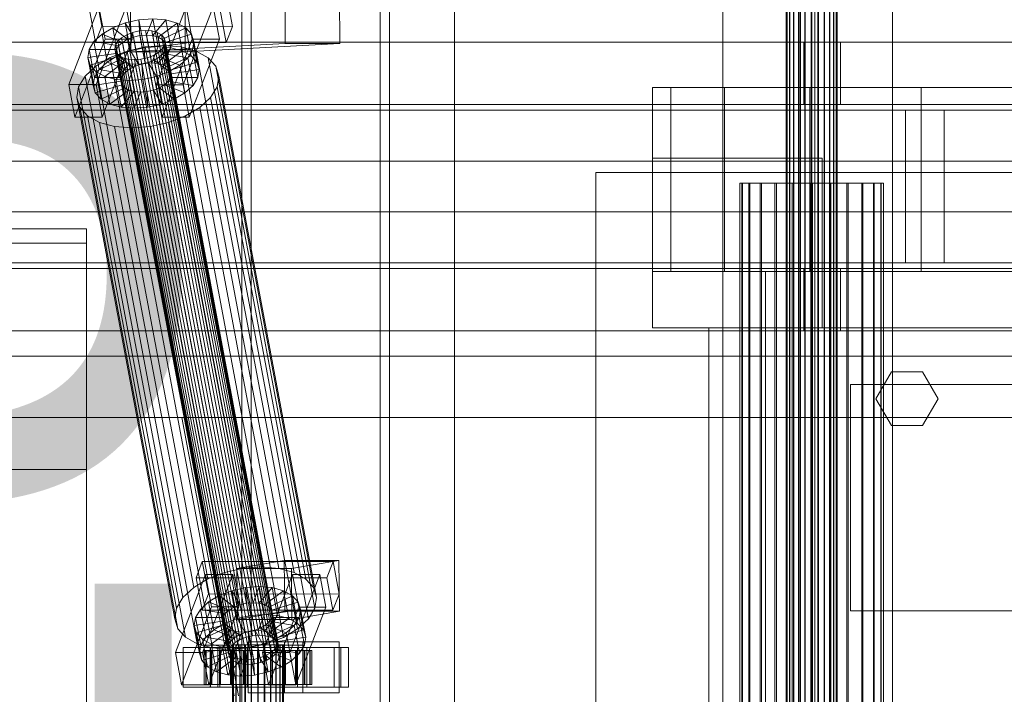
# Model space of a CAD drawing. Header units: millimetres. Extents: x -2233 to 61924, y -68080 to 6847.
# Tile 449 of 656: x 8955 to 9303, y -17870 to -17631. Entities that reach past the tile are written whole.
import ezdxf

# ---------------------------------------------------------------- set-up
doc = ezdxf.new("R2010")
doc.units = ezdxf.units.MM
for name, color, linetype, lineweight in [('COTAS_O', 1, 'Continuous', 0), ('superior_C01', 7, 'Continuous', 0), ('superior_mezcladora', 7, 'Continuous', 0)]:
    doc.layers.add(name, color=color, linetype=linetype, lineweight=lineweight)
doc.dimstyles.new('R19_100', dxfattribs={"dimtxt": 250, "dimasz": 150, "dimexe": 150, "dimexo": 80, "dimgap": 100, "dimtad": 1, "dimtih": 1, "dimtoh": 1, "dimdsep": 46, "dimcen": 0.09, "dimadec": 0, "dimazin": 0, "dimtfac": 1, "dimtdec": 4, "dimtofl": 0, "dimtmove": 0, "dimatfit": 3, "dimfxl": 1, "dimtolj": 1, "dimtzin": 0, "dimarcsym": 0})

# ---------------------------------------------------------------- blocks, each defined once
blk = doc.blocks.new('DIM_R27_41')
at = {"layer": 'COTAS_O'}
for p, q in [((9108.38, -17350), (9063.38, -17500)), ((9808.38, -17350), (9108.38, -17350)), ((9108.38, -18650), (9108.38, -17350)), ((9108.38, -17350), (9153.38, -17500)), ((9108.38, -18650), (9063.38, -18500)), ((9108.38, -18650), (9153.38, -18500)), ((9808.38, -18650), (9108.38, -18650))]:
    blk.add_line(p, q, dxfattribs=at)
blk.add_text('1300 O', height=250, rotation=90, dxfattribs=at).set_placement((9008.38, -18000))

msp = doc.modelspace()

# ---------------------------------------------------------------- linework, layer by layer
at = {"layer": 'superior_C01'}
for p, q in [((9203.297, -17020), (9203.297, -18980)), ((9230.797, -17020), (9230.797, -18980)), ((9235.797, -18980), (9235.797, -17020)), ((9263.297, -18980), (9263.297, -17020)), ((9225.663, -18440), (9225.663, -17560)), ((9225.944, -18440), (9225.944, -17560)), ((9225.996, -18440), (9225.996, -17560)), ((9226.819, -18440), (9226.819, -17560)), ((9226.919, -18440), (9226.919, -17560)), ((9228.228, -18440), (9228.228, -17560)), ((9228.37, -18440), (9228.37, -17560)), ((9230.076, -18440), (9230.076, -17560)), ((9230.25, -18440), (9230.25, -17560)), ((9232.236, -18440), (9232.236, -17560)), ((9232.431, -18440), (9232.431, -17560)), ((9234.562, -18440), (9234.562, -17560)), ((9234.763, -18440), (9234.763, -17560)), ((9236.895, -18440), (9236.895, -17560)), ((9237.089, -18440), (9237.089, -17560)), ((9239.075, -18440), (9239.075, -17560)), ((9239.25, -18440), (9239.25, -17560)), ((9240.955, -18440), (9240.955, -17560)), ((9241.098, -18440), (9241.098, -17560)), ((9242.406, -18440), (9242.406, -17560)), ((9242.507, -18440), (9242.507, -17560)), ((9243.329, -17560), (9243.329, -18440)), ((9243.382, -18440), (9243.382, -17560)), ((9243.662, -18440), (9243.662, -17560)), ((9033.245, -17575), (9033.245, -18425)), ((9036.481, -18425), (9036.481, -17575)), ((9082.164, -18425), (9082.164, -17575)), ((9085.399, -17575), (9085.399, -18425)), ((8983.747, -17633.325), (8981.596, -17621.857)), ((9027.818, -17621.914), (9029.97, -17633.382)), ((9048.604, -17639.486), (9048.535, -17621.488)), ((9067.794, -17621.488), (9067.863, -17639.486)), ((8982.712, -17626.449), (8972.08, -17653.98)), ((8981.709, -17653.992), (8992.342, -17626.461)), ((8984.864, -17637.917), (8982.712, -17626.449)), ((8992.342, -17626.461), (8994.494, -17637.929)), ((8993.904, -17624.356), (8993.972, -17642.354)), ((9013.527, -17626.487), (9002.894, -17654.019)), ((9012.524, -17654.031), (9023.157, -17626.499)), ((9013.231, -17642.354), (9013.163, -17624.356)), ((9015.679, -17637.955), (9013.527, -17626.487)), ((9023.157, -17626.499), (9025.309, -17637.967)), ((8979.38, -17627.592), (8981.532, -17639.061)), ((9027.755, -17639.118), (9025.603, -17627.65)), ((8981.532, -17639.061), (8983.747, -17633.325)), ((9029.97, -17633.382), (8983.747, -17633.325)), ((8983.81, -17636.164), (8987.589, -17633.91)), ((8987.589, -17633.91), (8992.047, -17632.183)), ((8987.589, -17633.91), (8992.832, -17637.975)), ((8989.433, -17643.74), (8987.589, -17633.91)), ((8992.047, -17632.183), (8996.88, -17631.1)), ((8992.047, -17632.183), (8994.944, -17637.157)), ((8993.892, -17642.013), (8992.047, -17632.183)), ((8996.88, -17631.1), (9001.759, -17630.735)), ((8996.88, -17631.1), (8997.233, -17636.643)), ((8998.725, -17640.93), (8996.88, -17631.1)), ((9001.759, -17630.735), (8999.544, -17636.47)), ((9006.351, -17631.112), (9001.719, -17636.649)), ((9003.604, -17640.564), (9001.759, -17630.735)), ((9001.759, -17630.735), (9006.351, -17631.112)), ((9010.344, -17632.206), (9003.61, -17637.167)), ((9013.464, -17633.943), (9005.088, -17637.99)), ((9008.196, -17640.942), (9006.351, -17631.112)), ((9006.351, -17631.112), (9010.344, -17632.206)), ((9012.188, -17642.036), (9010.344, -17632.206)), ((9010.344, -17632.206), (9013.464, -17633.943)), ((9015.308, -17643.772), (9013.464, -17633.943)), ((9013.464, -17633.943), (9015.5, -17636.203)), ((9029.97, -17633.382), (9027.755, -17639.118)), ((8980.967, -17638.79), (8983.81, -17636.164)), ((8983.81, -17636.164), (8991.042, -17639.042)), ((8985.654, -17645.994), (8983.81, -17636.164)), ((8989.388, -17638.648), (8990.734, -17637.404)), ((8990.734, -17637.404), (8992.524, -17636.336)), ((9030.851, -17851.202), (8990.734, -17637.404)), ((8992.524, -17636.336), (8994.636, -17635.518)), ((9032.641, -17850.135), (8992.524, -17636.336)), ((8994.944, -17637.157), (8992.832, -17637.975)), ((8994.636, -17635.518), (8996.926, -17635.005)), ((9034.753, -17849.317), (8994.636, -17635.518)), ((8997.233, -17636.643), (8994.944, -17637.157)), ((8994.944, -17637.157), (8996.788, -17646.986)), ((8996.926, -17635.005), (8999.237, -17634.832)), ((9037.042, -17848.804), (8996.926, -17635.005)), ((8999.544, -17636.47), (8997.233, -17636.643)), ((8997.233, -17636.643), (8999.077, -17646.473)), ((8999.237, -17634.832), (9001.412, -17635.011)), ((9039.353, -17848.631), (8999.237, -17634.832)), ((8999.544, -17636.47), (9001.388, -17646.3)), ((9001.719, -17636.649), (8999.544, -17636.47)), ((9001.412, -17635.011), (9003.303, -17635.529)), ((9041.528, -17848.809), (9001.412, -17635.011)), ((9001.719, -17636.649), (9003.564, -17646.479)), ((9003.61, -17637.167), (9001.719, -17636.649)), ((9003.303, -17635.529), (9004.781, -17636.352)), ((9043.419, -17849.328), (9003.303, -17635.529)), ((9003.61, -17637.167), (9005.455, -17646.997)), ((9005.088, -17637.99), (9003.61, -17637.167)), ((9004.781, -17636.352), (9005.745, -17637.422)), ((9044.897, -17850.15), (9004.781, -17636.352)), ((9005.745, -17637.422), (9006.13, -17638.668)), ((9045.862, -17851.221), (9005.745, -17637.422)), ((9015.5, -17636.203), (9006.053, -17639.061)), ((9017.344, -17646.033), (9015.5, -17636.203)), ((9015.5, -17636.203), (9016.313, -17638.834)), ((8974.231, -17665.449), (8984.864, -17637.917)), ((8979.254, -17641.61), (8980.967, -17638.79)), ((8980.967, -17638.79), (8989.695, -17640.286)), ((8982.811, -17648.62), (8980.967, -17638.79)), ((8981.532, -17639.061), (9027.755, -17639.118)), ((8994.494, -17637.929), (8983.861, -17665.461)), ((8994.494, -17637.929), (8984.864, -17637.917)), ((8988.356, -17641.32), (8988.576, -17639.983)), ((8988.576, -17639.983), (8989.388, -17638.648)), ((9028.693, -17853.782), (8988.576, -17639.983)), ((8989.695, -17640.286), (8988.884, -17641.622)), ((9029.504, -17852.446), (8989.388, -17638.648)), ((8991.042, -17639.042), (8989.695, -17640.286)), ((8989.695, -17640.286), (8991.539, -17650.116)), ((8992.832, -17637.975), (8991.042, -17639.042)), ((8991.042, -17639.042), (8992.886, -17648.872)), ((8992.653, -17642.107), (8999.114, -17640.659)), ((8992.832, -17637.975), (8994.676, -17647.804)), ((8998.725, -17640.93), (8993.892, -17642.013)), ((9048.604, -17639.486), (8993.972, -17642.354)), ((9003.604, -17640.564), (8998.725, -17640.93)), ((8999.077, -17646.473), (8998.725, -17640.93)), ((8999.114, -17640.659), (9005.636, -17640.17)), ((9033.697, -17824.968), (8999.114, -17640.659)), ((9001.388, -17646.3), (9003.604, -17640.564)), ((9003.564, -17646.479), (9008.196, -17640.942)), ((9008.196, -17640.942), (9003.604, -17640.564)), ((9005.046, -17665.487), (9015.679, -17637.955)), ((9005.088, -17637.99), (9006.933, -17647.82)), ((9006.053, -17639.061), (9005.088, -17637.99)), ((9005.91, -17640.005), (9005.098, -17641.341)), ((9005.636, -17640.17), (9011.775, -17640.674)), ((9040.219, -17824.479), (9005.636, -17640.17)), ((9006.13, -17638.668), (9005.91, -17640.005)), ((9005.91, -17640.005), (9046.026, -17853.804)), ((9006.053, -17639.061), (9007.897, -17648.891)), ((9006.438, -17640.307), (9006.053, -17639.061)), ((9046.247, -17852.467), (9006.13, -17638.668)), ((9006.217, -17641.643), (9006.438, -17640.307)), ((9016.313, -17638.834), (9006.438, -17640.307)), ((9006.438, -17640.307), (9008.282, -17650.137)), ((9012.188, -17642.036), (9008.196, -17640.942)), ((9011.775, -17640.674), (9017.112, -17642.137)), ((9046.358, -17824.984), (9011.775, -17640.674)), ((9067.863, -17639.486), (9013.231, -17642.354)), ((9025.309, -17637.967), (9014.676, -17665.499)), ((9025.309, -17637.967), (9015.679, -17637.955)), ((9016.313, -17638.834), (9015.847, -17641.655)), ((9018.157, -17648.664), (9016.313, -17638.834)), ((9067.863, -17639.486), (9048.604, -17639.486)), ((8978.788, -17644.431), (8979.254, -17641.61)), ((8978.788, -17644.431), (8988.663, -17642.958)), ((8979.601, -17647.062), (8978.788, -17644.431)), ((8980.633, -17654.261), (8978.788, -17644.431)), ((8979.254, -17641.61), (8988.884, -17641.622)), ((8981.098, -17651.44), (8979.254, -17641.61)), ((8979.601, -17647.062), (8989.048, -17644.204)), ((8981.64, -17647.428), (8986.693, -17644.416)), ((8989.433, -17643.74), (8985.654, -17645.994)), ((8986.693, -17644.416), (8992.653, -17642.107)), ((9021.276, -17828.725), (8986.693, -17644.416)), ((8988.741, -17642.566), (8988.356, -17641.32)), ((9028.472, -17855.119), (8988.356, -17641.32)), ((8988.884, -17641.622), (8988.663, -17642.958)), ((8988.663, -17642.958), (8989.048, -17644.204)), ((8988.663, -17642.958), (8990.507, -17652.788)), ((8989.705, -17643.637), (8988.741, -17642.566)), ((9028.857, -17856.365), (8988.741, -17642.566)), ((8988.884, -17641.622), (8990.728, -17651.452)), ((8989.048, -17644.204), (8990.012, -17645.275)), ((8989.048, -17644.204), (8990.892, -17654.034)), ((8993.892, -17642.013), (8989.433, -17643.74)), ((8994.676, -17647.804), (8989.433, -17643.74)), ((8991.183, -17644.459), (8989.705, -17643.637)), ((9029.821, -17857.435), (8989.705, -17643.637)), ((8993.074, -17644.978), (8991.183, -17644.459)), ((9031.299, -17858.258), (8991.183, -17644.459)), ((9027.236, -17826.416), (8992.653, -17642.107)), ((8996.788, -17646.986), (8993.892, -17642.013)), ((8993.972, -17642.354), (9013.231, -17642.354)), ((8999.85, -17644.47), (8997.56, -17644.983)), ((9001.962, -17643.652), (8999.85, -17644.47)), ((9039.966, -17858.269), (8999.85, -17644.47)), ((9003.752, -17642.585), (9001.962, -17643.652)), ((9042.078, -17857.451), (9001.962, -17643.652)), ((9002.269, -17645.29), (9004.059, -17644.223)), ((9005.098, -17641.341), (9003.752, -17642.585)), ((9043.868, -17856.383), (9003.752, -17642.585)), ((9004.059, -17644.223), (9005.406, -17642.979)), ((9011.291, -17647.101), (9004.059, -17644.223)), ((9004.059, -17644.223), (9005.904, -17654.053)), ((9045.215, -17855.139), (9005.098, -17641.341)), ((9005.406, -17642.979), (9006.217, -17641.643)), ((9014.134, -17644.475), (9005.406, -17642.979)), ((9005.406, -17642.979), (9007.25, -17652.809)), ((9005.455, -17646.997), (9012.188, -17642.036)), ((9006.217, -17641.643), (9015.847, -17641.655)), ((9008.062, -17651.473), (9006.217, -17641.643)), ((9006.933, -17647.82), (9015.308, -17643.772)), ((9014.134, -17644.475), (9011.291, -17647.101)), ((9015.308, -17643.772), (9012.188, -17642.036)), ((9015.847, -17641.655), (9014.134, -17644.475)), ((9015.978, -17654.305), (9014.134, -17644.475)), ((9017.344, -17646.033), (9015.308, -17643.772)), ((9015.847, -17641.655), (9017.691, -17651.485)), ((9017.112, -17642.137), (9021.284, -17644.459)), ((9051.695, -17826.446), (9017.112, -17642.137)), ((9021.284, -17644.459), (9024.005, -17647.481)), ((9055.867, -17828.768), (9021.284, -17644.459)), ((8977.84, -17650.939), (8981.64, -17647.428)), ((8981.637, -17649.322), (8979.601, -17647.062)), ((8981.445, -17656.892), (8979.601, -17647.062)), ((8981.637, -17649.322), (8990.012, -17645.275)), ((9016.224, -17831.737), (8981.64, -17647.428)), ((8985.654, -17645.994), (8982.811, -17648.62)), ((8984.757, -17651.059), (8991.491, -17646.098)), ((8992.886, -17648.872), (8985.654, -17645.994)), ((8988.75, -17652.153), (8993.382, -17646.616)), ((8990.012, -17645.275), (8991.491, -17646.098)), ((8990.012, -17645.275), (8991.857, -17655.105)), ((8991.491, -17646.098), (8993.382, -17646.616)), ((8991.491, -17646.098), (8993.335, -17655.927)), ((8992.886, -17648.872), (8994.676, -17647.804)), ((8995.249, -17645.156), (8993.074, -17644.978)), ((9033.191, -17858.776), (8993.074, -17644.978)), ((8993.342, -17652.53), (8995.557, -17646.795)), ((8993.382, -17646.616), (8995.557, -17646.795)), ((8993.382, -17646.616), (8995.226, -17656.446)), ((8994.676, -17647.804), (8996.788, -17646.986)), ((8997.56, -17644.983), (8995.249, -17645.156)), ((9035.366, -17858.955), (8995.249, -17645.156)), ((8995.557, -17646.795), (8997.868, -17646.622)), ((8995.557, -17646.795), (8997.401, -17656.624)), ((8996.788, -17646.986), (8999.077, -17646.473)), ((9037.677, -17858.782), (8997.56, -17644.983)), ((8997.868, -17646.622), (9000.157, -17646.108)), ((8998.22, -17652.165), (8997.868, -17646.622)), ((8997.868, -17646.622), (8999.712, -17656.451)), ((8999.077, -17646.473), (9001.388, -17646.3)), ((9000.157, -17646.108), (9002.269, -17645.29)), ((9003.054, -17651.082), (9000.157, -17646.108)), ((9000.157, -17646.108), (9002.002, -17655.938)), ((9001.388, -17646.3), (9003.564, -17646.479)), ((9007.512, -17649.355), (9002.269, -17645.29)), ((9002.269, -17645.29), (9004.113, -17655.12)), ((9003.564, -17646.479), (9005.455, -17646.997)), ((9005.455, -17646.997), (9006.933, -17647.82)), ((9006.933, -17647.82), (9007.897, -17648.891)), ((9011.291, -17647.101), (9007.512, -17649.355)), ((9007.897, -17648.891), (9017.344, -17646.033)), ((9013.136, -17656.931), (9011.291, -17647.101)), ((9018.157, -17648.664), (9017.344, -17646.033)), ((9024.005, -17647.481), (9025.092, -17650.998)), ((9058.588, -17831.79), (9024.005, -17647.481)), ((8975.55, -17654.709), (8977.84, -17650.939)), ((9012.423, -17835.248), (8977.84, -17650.939)), ((8981.098, -17651.44), (8980.633, -17654.261)), ((8982.811, -17648.62), (8981.098, -17651.44)), ((8990.728, -17651.452), (8981.098, -17651.44)), ((8984.757, -17651.059), (8981.637, -17649.322)), ((8983.481, -17659.152), (8981.637, -17649.322)), ((8991.539, -17650.116), (8982.811, -17648.62)), ((8988.75, -17652.153), (8984.757, -17651.059)), ((8986.602, -17660.889), (8984.757, -17651.059)), ((8990.507, -17652.788), (8990.728, -17651.452)), ((8990.728, -17651.452), (8991.539, -17650.116)), ((8991.539, -17650.116), (8992.886, -17648.872)), ((9003.054, -17651.082), (8998.22, -17652.165)), ((9007.512, -17649.355), (9003.054, -17651.082)), ((9004.898, -17660.912), (9003.054, -17651.082)), ((9008.062, -17651.473), (9007.25, -17652.809)), ((9009.356, -17659.184), (9007.512, -17649.355)), ((9007.897, -17648.891), (9008.282, -17650.137)), ((9008.282, -17650.137), (9008.062, -17651.473)), ((9017.691, -17651.485), (9008.062, -17651.473)), ((9008.282, -17650.137), (9018.157, -17648.664)), ((9017.691, -17651.485), (9018.157, -17648.664)), ((9025.092, -17650.998), (9024.469, -17654.769)), ((9059.675, -17835.307), (9025.092, -17650.998)), ((8981.709, -17653.992), (8972.08, -17653.98)), ((8972.08, -17653.98), (8974.231, -17665.449)), ((8974.927, -17658.48), (8975.55, -17654.709)), ((9010.133, -17839.018), (8975.55, -17654.709)), ((8990.507, -17652.788), (8980.633, -17654.261)), ((8980.633, -17654.261), (8981.445, -17656.892)), ((8990.892, -17654.034), (8981.445, -17656.892)), ((8983.861, -17665.461), (8981.709, -17653.992)), ((8993.342, -17652.53), (8988.75, -17652.153)), ((8990.594, -17661.983), (8988.75, -17652.153)), ((8990.892, -17654.034), (8990.507, -17652.788)), ((8991.857, -17655.105), (8990.892, -17654.034)), ((8998.22, -17652.165), (8993.342, -17652.53)), ((8995.186, -17662.36), (8993.342, -17652.53)), ((9000.065, -17661.995), (8998.22, -17652.165)), ((9012.524, -17654.031), (9002.894, -17654.019)), ((9002.894, -17654.019), (9005.046, -17665.487)), ((9005.904, -17654.053), (9004.113, -17655.12)), ((9007.25, -17652.809), (9005.904, -17654.053)), ((9005.904, -17654.053), (9013.136, -17656.931)), ((9007.25, -17652.809), (9015.978, -17654.305)), ((9014.676, -17665.499), (9012.524, -17654.031)), ((9013.136, -17656.931), (9015.978, -17654.305)), ((9015.978, -17654.305), (9017.691, -17651.485)), ((9024.469, -17654.769), (9022.179, -17658.539)), ((9024.469, -17654.769), (9059.052, -17839.078)), ((8981.445, -17656.892), (8983.481, -17659.152)), ((8991.857, -17655.105), (8983.481, -17659.152)), ((8993.335, -17655.927), (8986.602, -17660.889)), ((8995.226, -17656.446), (8990.594, -17661.983)), ((8993.335, -17655.927), (8991.857, -17655.105)), ((8995.226, -17656.446), (8993.335, -17655.927)), ((8997.401, -17656.624), (8995.186, -17662.36)), ((8997.401, -17656.624), (8995.226, -17656.446)), ((8999.712, -17656.451), (8997.401, -17656.624)), ((9002.002, -17655.938), (8999.712, -17656.451)), ((8999.712, -17656.451), (9000.065, -17661.995)), ((9004.113, -17655.12), (9002.002, -17655.938)), ((9002.002, -17655.938), (9004.898, -17660.912)), ((9004.113, -17655.12), (9009.356, -17659.184)), ((9009.356, -17659.184), (9013.136, -17656.931)), ((8976.014, -17661.997), (8974.927, -17658.48)), ((9009.511, -17842.789), (8974.927, -17658.48)), ((8983.481, -17659.152), (8986.602, -17660.889)), ((8986.602, -17660.889), (8990.594, -17661.983)), ((9000.065, -17661.995), (9004.898, -17660.912)), ((9004.898, -17660.912), (9009.356, -17659.184)), ((9022.179, -17658.539), (9018.379, -17662.05)), ((9056.762, -17842.848), (9022.179, -17658.539)), ((8978.736, -17665.019), (8976.014, -17661.997)), ((9010.597, -17846.306), (8976.014, -17661.997)), ((8982.907, -17667.341), (8978.736, -17665.019)), ((9013.319, -17849.328), (8978.736, -17665.019)), ((8990.594, -17661.983), (8995.186, -17662.36)), ((8995.186, -17662.36), (9000.065, -17661.995)), ((9013.326, -17665.062), (9007.367, -17667.371)), ((9018.379, -17662.05), (9013.326, -17665.062)), ((9047.91, -17849.371), (9013.326, -17665.062)), ((9052.962, -17846.359), (9018.379, -17662.05)), ((8974.231, -17665.449), (8983.861, -17665.461)), ((8988.244, -17668.803), (8982.907, -17667.341)), ((9017.49, -17851.65), (8982.907, -17667.341)), ((8994.383, -17669.308), (8988.244, -17668.803)), ((9022.827, -17853.113), (8988.244, -17668.803)), ((9000.905, -17668.819), (8994.383, -17669.308)), ((9007.367, -17667.371), (9000.905, -17668.819)), ((9035.488, -17853.128), (9000.905, -17668.819)), ((9005.046, -17665.487), (9014.676, -17665.499)), ((9041.95, -17851.68), (9007.367, -17667.371)), ((9028.966, -17853.617), (8994.383, -17669.308)), ((9210.056, -17688.85), (9209.264, -17688.85)), ((9209.264, -17688.85), (9210.203, -17688.85)), ((9209.264, -18311.15), (9209.264, -17688.85)), ((9212.525, -17688.85), (9210.056, -17688.85)), ((9210.056, -18311.15), (9210.056, -17688.85)), ((9210.203, -17688.85), (9212.809, -17688.85)), ((9210.203, -18311.15), (9210.203, -17688.85)), ((9216.502, -17688.85), (9212.525, -17688.85)), ((9212.525, -18311.15), (9212.525, -17688.85)), ((9212.809, -17688.85), (9216.904, -17688.85)), ((9212.809, -18311.15), (9212.809, -17688.85)), ((9221.717, -17688.85), (9216.502, -17688.85)), ((9216.502, -18311.15), (9216.502, -17688.85)), ((9216.904, -17688.85), (9222.21, -17688.85)), ((9216.904, -18311.15), (9216.904, -17688.85)), ((9227.814, -17688.85), (9221.717, -17688.85)), ((9221.717, -18311.15), (9221.717, -17688.85)), ((9222.21, -17688.85), (9228.364, -17688.85)), ((9222.21, -18311.15), (9222.21, -17688.85)), ((9234.378, -17688.85), (9227.814, -17688.85)), ((9227.814, -18311.15), (9227.814, -17688.85)), ((9228.364, -17688.85), (9234.947, -17688.85)), ((9228.364, -18311.15), (9228.364, -17688.85)), ((9240.962, -17688.85), (9234.378, -17688.85)), ((9234.378, -18311.15), (9234.378, -17688.85)), ((9234.947, -17688.85), (9241.511, -17688.85)), ((9234.947, -18311.15), (9234.947, -17688.85)), ((9247.116, -17688.85), (9240.962, -17688.85)), ((9240.962, -18311.15), (9240.962, -17688.85)), ((9241.511, -17688.85), (9247.608, -17688.85)), ((9241.511, -18311.15), (9241.511, -17688.85)), ((9252.421, -17688.85), (9247.116, -17688.85)), ((9247.116, -18311.15), (9247.116, -17688.85)), ((9247.608, -17688.85), (9252.823, -17688.85)), ((9247.608, -18311.15), (9247.608, -17688.85)), ((9256.516, -17688.85), (9252.421, -17688.85)), ((9252.421, -18311.15), (9252.421, -17688.85)), ((9252.823, -17688.85), (9256.801, -17688.85)), ((9252.823, -18311.15), (9252.823, -17688.85)), ((9259.122, -17688.85), (9256.516, -17688.85)), ((9256.516, -18311.15), (9256.516, -17688.85)), ((9256.801, -17688.85), (9259.269, -17688.85)), ((9256.801, -18311.15), (9256.801, -17688.85)), ((9260.061, -17688.85), (9259.122, -17688.85)), ((9259.122, -17688.85), (9259.122, -18311.15)), ((9259.269, -17688.85), (9260.061, -17688.85)), ((9259.269, -18311.15), (9259.269, -17688.85)), ((9260.061, -18311.15), (9260.061, -17688.85)), ((1103.221, -17750), (10242.208, -17750)), ((10243.564, -17750), (1104.577, -17750)), ((8578.496, -17771.702), (9012.039, -17771.702)), ((9013.647, -17771.702), (8580.104, -17771.702)), ((9012.039, -17771.702), (9030.483, -17870)), ((9012.039, -17771.702), (9013.647, -17771.702)), ((9012.039, -17771.702), (9445.582, -17771.702)), ((9032.091, -17870), (9013.647, -17771.702)), ((9447.19, -17771.702), (9013.647, -17771.702)), ((9019.253, -17822.549), (9017.037, -17828.285)), ((9021.404, -17834.017), (9019.253, -17822.549)), ((9019.253, -17822.549), (9065.475, -17822.606)), ((9033.697, -17824.968), (9027.236, -17826.416)), ((9048.227, -17822.189), (9031.483, -17825.057)), ((9050.742, -17825.057), (9031.483, -17825.057)), ((9031.483, -17825.057), (9031.707, -17843.038)), ((9040.219, -17824.479), (9033.697, -17824.968)), ((9046.358, -17824.984), (9040.219, -17824.479)), ((9051.695, -17826.446), (9046.358, -17824.984)), ((9048.45, -17840.17), (9048.227, -17822.189)), ((9048.227, -17822.189), (9067.486, -17822.189)), ((9050.742, -17825.057), (9067.486, -17822.189)), ((9050.966, -17843.038), (9050.742, -17825.057)), ((9063.26, -17828.342), (9065.475, -17822.606)), ((9065.475, -17822.606), (9067.627, -17834.074)), ((9067.486, -17822.189), (9067.71, -17840.17)), ((9020.369, -17827.141), (9009.737, -17854.673)), ((9021.276, -17828.725), (9016.224, -17831.737)), ((9063.26, -17828.342), (9017.037, -17828.285)), ((9017.037, -17828.285), (9019.189, -17839.753)), ((9019.366, -17854.685), (9029.999, -17827.153)), ((9022.521, -17838.609), (9020.369, -17827.141)), ((9020.369, -17827.141), (9029.999, -17827.153)), ((9027.236, -17826.416), (9021.276, -17828.725)), ((9029.999, -17827.153), (9032.151, -17838.621)), ((9051.184, -17827.179), (9040.552, -17854.711)), ((9050.181, -17854.723), (9060.814, -17827.191)), ((9053.336, -17838.647), (9051.184, -17827.179)), ((9051.184, -17827.179), (9060.814, -17827.191)), ((9055.867, -17828.768), (9051.695, -17826.446)), ((9058.588, -17831.79), (9055.867, -17828.768)), ((9060.814, -17827.191), (9062.966, -17838.659)), ((9065.412, -17839.81), (9063.26, -17828.342)), ((9016.224, -17831.737), (9012.423, -17835.248)), ((9029.704, -17832.875), (9034.537, -17831.792)), ((9034.537, -17831.792), (9039.416, -17831.427)), ((9034.537, -17831.792), (9034.89, -17837.336)), ((9036.382, -17841.622), (9034.537, -17831.792)), ((9039.416, -17831.427), (9037.201, -17837.163)), ((9044.008, -17831.804), (9039.376, -17837.341)), ((9041.261, -17841.257), (9039.416, -17831.427)), ((9039.416, -17831.427), (9044.008, -17831.804)), ((9045.853, -17841.634), (9044.008, -17831.804)), ((9044.008, -17831.804), (9048.001, -17832.898)), ((9059.675, -17835.307), (9058.588, -17831.79)), ((9012.423, -17835.248), (9010.133, -17839.018)), ((9019.189, -17839.753), (9021.404, -17834.017)), ((9067.627, -17834.074), (9021.404, -17834.017)), ((9021.467, -17836.856), (9025.246, -17834.603)), ((9025.246, -17834.603), (9029.704, -17832.875)), ((9025.246, -17834.603), (9030.489, -17838.667)), ((9027.091, -17844.433), (9025.246, -17834.603)), ((9029.704, -17832.875), (9032.601, -17837.849)), ((9031.549, -17842.705), (9029.704, -17832.875)), ((9048.001, -17832.898), (9041.267, -17837.86)), ((9051.121, -17834.635), (9042.746, -17838.682)), ((9049.845, -17842.728), (9048.001, -17832.898)), ((9048.001, -17832.898), (9051.121, -17834.635)), ((9052.966, -17844.465), (9051.121, -17834.635)), ((9051.121, -17834.635), (9053.157, -17836.895)), ((9059.052, -17839.078), (9059.675, -17835.307)), ((9067.627, -17834.074), (9065.412, -17839.81)), ((9010.133, -17839.018), (9009.511, -17842.789)), ((9011.888, -17866.141), (9022.521, -17838.609)), ((9018.624, -17839.482), (9021.467, -17836.856)), ((9021.467, -17836.856), (9028.699, -17839.734)), ((9023.311, -17846.686), (9021.467, -17836.856)), ((9032.151, -17838.621), (9021.518, -17866.153)), ((9032.151, -17838.621), (9022.521, -17838.609)), ((9030.489, -17838.667), (9028.699, -17839.734)), ((9032.601, -17837.849), (9030.489, -17838.667)), ((9030.489, -17838.667), (9032.333, -17848.497)), ((9034.89, -17837.336), (9032.601, -17837.849)), ((9032.601, -17837.849), (9034.445, -17847.679)), ((9037.201, -17837.163), (9034.89, -17837.336)), ((9034.89, -17837.336), (9036.735, -17847.165)), ((9037.201, -17837.163), (9039.046, -17846.992)), ((9039.376, -17837.341), (9037.201, -17837.163)), ((9039.376, -17837.341), (9041.221, -17847.171)), ((9041.267, -17837.86), (9039.376, -17837.341)), ((9041.267, -17837.86), (9043.112, -17847.689)), ((9042.746, -17838.682), (9041.267, -17837.86)), ((9042.703, -17866.179), (9053.336, -17838.647)), ((9042.746, -17838.682), (9044.59, -17848.512)), ((9043.71, -17839.753), (9042.746, -17838.682)), ((9053.157, -17836.895), (9043.71, -17839.753)), ((9062.966, -17838.659), (9052.333, -17866.191)), ((9055.001, -17846.725), (9053.157, -17836.895)), ((9053.157, -17836.895), (9053.97, -17839.526)), ((9062.966, -17838.659), (9053.336, -17838.647)), ((9056.762, -17842.848), (9059.052, -17839.078)), ((9009.511, -17842.789), (9010.597, -17846.306)), ((9016.445, -17845.123), (9016.911, -17842.302)), ((9016.911, -17842.302), (9018.624, -17839.482)), ((9016.911, -17842.302), (9026.541, -17842.314)), ((9018.756, -17852.132), (9016.911, -17842.302)), ((9018.624, -17839.482), (9027.352, -17840.978)), ((9020.468, -17849.312), (9018.624, -17839.482)), ((9019.189, -17839.753), (9065.412, -17839.81)), ((9026.541, -17842.314), (9026.32, -17843.65)), ((9027.352, -17840.978), (9026.541, -17842.314)), ((9026.541, -17842.314), (9028.385, -17852.144)), ((9031.549, -17842.705), (9027.091, -17844.433)), ((9028.699, -17839.734), (9027.352, -17840.978)), ((9027.352, -17840.978), (9029.197, -17850.808)), ((9028.699, -17839.734), (9030.543, -17849.564)), ((9036.382, -17841.622), (9031.549, -17842.705)), ((9034.445, -17847.679), (9031.549, -17842.705)), ((9048.45, -17840.17), (9031.707, -17843.038)), ((9041.261, -17841.257), (9036.382, -17841.622)), ((9036.735, -17847.165), (9036.382, -17841.622)), ((9039.046, -17846.992), (9041.261, -17841.257)), ((9041.221, -17847.171), (9045.853, -17841.634)), ((9045.853, -17841.634), (9041.261, -17841.257)), ((9043.063, -17843.671), (9043.874, -17842.335)), ((9043.112, -17847.689), (9049.845, -17842.728)), ((9043.71, -17839.753), (9045.554, -17849.583)), ((9044.095, -17840.999), (9043.71, -17839.753)), ((9043.874, -17842.335), (9044.095, -17840.999)), ((9043.874, -17842.335), (9053.504, -17842.347)), ((9045.719, -17852.165), (9043.874, -17842.335)), ((9053.97, -17839.526), (9044.095, -17840.999)), ((9044.095, -17840.999), (9045.939, -17850.829)), ((9049.845, -17842.728), (9045.853, -17841.634)), ((9067.71, -17840.17), (9048.45, -17840.17)), ((9052.966, -17844.465), (9049.845, -17842.728)), ((9067.71, -17840.17), (9050.966, -17843.038)), ((9053.504, -17842.347), (9051.791, -17845.167)), ((9052.962, -17846.359), (9056.762, -17842.848)), ((9053.97, -17839.526), (9053.504, -17842.347)), ((9053.504, -17842.347), (9055.348, -17852.177)), ((9055.814, -17849.356), (9053.97, -17839.526)), ((9010.597, -17846.306), (9013.319, -17849.328)), ((9016.445, -17845.123), (9026.32, -17843.65)), ((9017.258, -17847.754), (9016.445, -17845.123)), ((9018.29, -17854.953), (9016.445, -17845.123)), ((9017.258, -17847.754), (9026.705, -17844.897)), ((9019.294, -17850.015), (9027.67, -17845.967)), ((9027.091, -17844.433), (9023.311, -17846.686)), ((9026.32, -17843.65), (9026.705, -17844.897)), ((9026.32, -17843.65), (9028.165, -17853.48)), ((9026.705, -17844.897), (9027.67, -17845.967)), ((9026.705, -17844.897), (9028.55, -17854.726)), ((9032.333, -17848.497), (9027.091, -17844.433)), ((9027.67, -17845.967), (9029.148, -17846.79)), ((9027.67, -17845.967), (9029.514, -17855.797)), ((9031.707, -17843.038), (9050.966, -17843.038)), ((9037.814, -17846.801), (9039.926, -17845.983)), ((9039.926, -17845.983), (9041.716, -17844.915)), ((9045.169, -17850.047), (9039.926, -17845.983)), ((9039.926, -17845.983), (9041.771, -17855.812)), ((9041.716, -17844.915), (9043.063, -17843.671)), ((9048.948, -17847.793), (9041.716, -17844.915)), ((9041.716, -17844.915), (9043.561, -17854.745)), ((9051.791, -17845.167), (9043.063, -17843.671)), ((9043.063, -17843.671), (9044.907, -17853.501)), ((9044.59, -17848.512), (9052.966, -17844.465)), ((9047.91, -17849.371), (9052.962, -17846.359)), ((9051.791, -17845.167), (9048.948, -17847.793)), ((9053.636, -17854.997), (9051.791, -17845.167)), ((9055.001, -17846.725), (9052.966, -17844.465)), ((9013.319, -17849.328), (9017.49, -17851.65)), ((9019.294, -17850.015), (9017.258, -17847.754)), ((9019.102, -17857.584), (9017.258, -17847.754)), ((9020.468, -17849.312), (9018.756, -17852.132)), ((9023.311, -17846.686), (9020.468, -17849.312)), ((9029.197, -17850.808), (9020.468, -17849.312)), ((9022.414, -17851.751), (9029.148, -17846.79)), ((9030.543, -17849.564), (9023.311, -17846.686)), ((9026.407, -17852.845), (9031.039, -17847.308)), ((9029.148, -17846.79), (9031.039, -17847.308)), ((9029.148, -17846.79), (9030.992, -17856.62)), ((9029.197, -17850.808), (9030.543, -17849.564)), ((9030.543, -17849.564), (9032.333, -17848.497)), ((9030.999, -17853.223), (9033.214, -17847.487)), ((9031.039, -17847.308), (9033.214, -17847.487)), ((9031.039, -17847.308), (9032.883, -17857.138)), ((9032.333, -17848.497), (9034.445, -17847.679)), ((9034.753, -17849.317), (9032.641, -17850.135)), ((9033.214, -17847.487), (9035.525, -17847.314)), ((9033.214, -17847.487), (9035.058, -17857.317)), ((9034.445, -17847.679), (9036.735, -17847.165)), ((9037.042, -17848.804), (9034.753, -17849.317)), ((9035.525, -17847.314), (9037.814, -17846.801)), ((9035.878, -17852.857), (9035.525, -17847.314)), ((9035.525, -17847.314), (9037.369, -17857.144)), ((9036.735, -17847.165), (9039.046, -17846.992)), ((9039.353, -17848.631), (9037.042, -17848.804)), ((9040.711, -17851.774), (9037.814, -17846.801)), ((9037.814, -17846.801), (9039.659, -17856.631)), ((9039.046, -17846.992), (9041.221, -17847.171)), ((9041.528, -17848.809), (9039.353, -17848.631)), ((9041.221, -17847.171), (9043.112, -17847.689)), ((9043.419, -17849.328), (9041.528, -17848.809)), ((9041.95, -17851.68), (9047.91, -17849.371)), ((9043.112, -17847.689), (9044.59, -17848.512)), ((9044.897, -17850.15), (9043.419, -17849.328)), ((9044.59, -17848.512), (9045.554, -17849.583)), ((9048.948, -17847.793), (9045.169, -17850.047)), ((9045.554, -17849.583), (9055.001, -17846.725)), ((9045.554, -17849.583), (9045.939, -17850.829)), ((9045.939, -17850.829), (9055.814, -17849.356)), ((9050.793, -17857.623), (9048.948, -17847.793)), ((9055.814, -17849.356), (9055.001, -17846.725)), ((9055.348, -17852.177), (9055.814, -17849.356)), ((9022.146, -17853), (9012.516, -17853)), ((9012.516, -17853), (9012.516, -17867)), ((9025.458, -17853), (9012.516, -17853)), ((9017.49, -17851.65), (9022.827, -17853.113)), ((9018.756, -17852.132), (9018.29, -17854.953)), ((9028.385, -17852.144), (9018.756, -17852.132)), ((9022.414, -17851.751), (9019.294, -17850.015)), ((9021.138, -17859.844), (9019.294, -17850.015)), ((9068.252, -17853), (9022.029, -17853)), ((9022.029, -17853), (9022.029, -17867)), ((9024.726, -17853), (9022.029, -17853)), ((9022.146, -17867), (9022.146, -17853)), ((9022.146, -17853), (9035.087, -17853)), ((9026.407, -17852.845), (9022.414, -17851.751)), ((9024.259, -17861.581), (9022.414, -17851.751)), ((9022.827, -17853.113), (9028.966, -17853.617)), ((9024.726, -17867), (9024.726, -17853)), ((9024.726, -17853), (9070.948, -17853)), ((9025.458, -17867), (9025.458, -17853)), ((9025.458, -17853), (9035.087, -17853)), ((9030.999, -17853.223), (9026.407, -17852.845)), ((9028.251, -17862.675), (9026.407, -17852.845)), ((9028.165, -17853.48), (9028.385, -17852.144)), ((9028.385, -17852.144), (9029.197, -17850.808)), ((9029.504, -17852.446), (9028.693, -17853.782)), ((9028.966, -17853.617), (9035.488, -17853.128)), ((9030.851, -17851.202), (9029.504, -17852.446)), ((9030.221, -17852), (9029.94, -17852)), ((9029.94, -17852), (9030.273, -17852)), ((9029.94, -18148), (9029.94, -17852)), ((9031.095, -17852), (9030.221, -17852)), ((9030.221, -18148), (9030.221, -17852)), ((9030.273, -17852), (9031.196, -17852)), ((9030.273, -18148), (9030.273, -17852)), ((9032.641, -17850.135), (9030.851, -17851.202)), ((9035.878, -17852.857), (9030.999, -17853.223)), ((9032.843, -17863.052), (9030.999, -17853.223)), ((9032.505, -17852), (9031.095, -17852)), ((9031.095, -18148), (9031.095, -17852)), ((9031.196, -17852), (9032.647, -17852)), ((9031.196, -18148), (9031.196, -17852)), ((9034.352, -17852), (9032.505, -17852)), ((9032.505, -18148), (9032.505, -17852)), ((9032.647, -17852), (9034.527, -17852)), ((9032.647, -18148), (9032.647, -17852)), ((9036.513, -17852), (9034.352, -17852)), ((9034.352, -18148), (9034.352, -17852)), ((9034.527, -17852), (9036.708, -17852)), ((9034.527, -18148), (9034.527, -17852)), ((9035.087, -17853), (9035.087, -17867)), ((9035.488, -17853.128), (9041.95, -17851.68)), ((9054.77, -17851), (9035.511, -17851)), ((9035.511, -17851), (9035.511, -17869)), ((9048.345, -17851), (9035.511, -17851)), ((9040.711, -17851.774), (9035.878, -17852.857)), ((9037.722, -17862.687), (9035.878, -17852.857)), ((9038.839, -17852), (9036.513, -17852)), ((9036.513, -18148), (9036.513, -17852)), ((9036.708, -17852), (9039.04, -17852)), ((9036.708, -18148), (9036.708, -17852)), ((9041.171, -17852), (9038.839, -17852)), ((9038.839, -18148), (9038.839, -17852)), ((9039.04, -17852), (9041.366, -17852)), ((9039.04, -18148), (9039.04, -17852)), ((9045.169, -17850.047), (9040.711, -17851.774)), ((9042.555, -17861.604), (9040.711, -17851.774)), ((9043.352, -17852), (9041.171, -17852)), ((9041.171, -18148), (9041.171, -17852)), ((9041.366, -17852), (9043.526, -17852)), ((9041.366, -18148), (9041.366, -17852)), ((9052.961, -17853), (9043.331, -17853)), ((9043.331, -17853), (9043.331, -17867)), ((9056.273, -17853), (9043.331, -17853)), ((9045.232, -17852), (9043.352, -17852)), ((9043.352, -18148), (9043.352, -17852)), ((9043.526, -17852), (9045.374, -17852)), ((9043.526, -18148), (9043.526, -17852)), ((9045.862, -17851.221), (9044.897, -17850.15)), ((9045.719, -17852.165), (9044.907, -17853.501)), ((9047.013, -17859.877), (9045.169, -17850.047)), ((9046.683, -17852), (9045.232, -17852)), ((9045.232, -18148), (9045.232, -17852)), ((9045.374, -17852), (9046.784, -17852)), ((9045.374, -18148), (9045.374, -17852)), ((9045.939, -17850.829), (9045.719, -17852.165)), ((9055.348, -17852.177), (9045.719, -17852.165)), ((9046.247, -17852.467), (9045.862, -17851.221)), ((9046.026, -17853.804), (9046.247, -17852.467)), ((9047.606, -17852), (9046.683, -17852)), ((9046.683, -18148), (9046.683, -17852)), ((9046.784, -17852), (9047.658, -17852)), ((9046.784, -18148), (9046.784, -17852)), ((9047.939, -17852), (9047.606, -17852)), ((9047.606, -17852), (9047.606, -18148)), ((9047.658, -17852), (9047.939, -17852)), ((9047.658, -18148), (9047.658, -17852)), ((9047.939, -18148), (9047.939, -17852)), ((9048.345, -17869), (9048.345, -17851)), ((9048.345, -17851), (9067.604, -17851)), ((9052.961, -17867), (9052.961, -17853)), ((9052.961, -17853), (9065.902, -17853)), ((9053.636, -17854.997), (9055.348, -17852.177)), ((9054.77, -17869), (9054.77, -17851)), ((9054.77, -17851), (9067.604, -17851)), ((9056.273, -17867), (9056.273, -17853)), ((9056.273, -17853), (9065.902, -17853)), ((9065.902, -17853), (9065.902, -17867)), ((9067.604, -17851), (9067.604, -17869)), ((9068.252, -17867), (9068.252, -17853)), ((9068.252, -17853), (9070.948, -17853)), ((9070.948, -17853), (9070.948, -17867)), ((9019.366, -17854.685), (9009.737, -17854.673)), ((9009.737, -17854.673), (9011.888, -17866.141)), ((9028.165, -17853.48), (9018.29, -17854.953)), ((9018.29, -17854.953), (9019.102, -17857.584)), ((9028.55, -17854.726), (9019.102, -17857.584)), ((9021.518, -17866.153), (9019.366, -17854.685)), ((9020.533, -17854), (9019.941, -17854)), ((9019.941, -17854), (9029.94, -17854)), ((9019.941, -17866), (9019.941, -17854)), ((9019.941, -17854), (9020.643, -17854)), ((9022.38, -17854), (9020.533, -17854)), ((9020.533, -17854), (9030.221, -17854)), ((9020.533, -17866), (9020.533, -17854)), ((9020.643, -17854), (9030.273, -17854)), ((9020.643, -17866), (9020.643, -17854)), ((9020.643, -17854), (9022.592, -17854)), ((9029.514, -17855.797), (9021.138, -17859.844)), ((9025.355, -17854), (9022.38, -17854)), ((9022.38, -17854), (9031.095, -17854)), ((9022.38, -17866), (9022.38, -17854)), ((9022.592, -17854), (9031.196, -17854)), ((9022.592, -17866), (9022.592, -17854)), ((9022.592, -17854), (9025.656, -17854)), ((9030.992, -17856.62), (9024.259, -17861.581)), ((9029.256, -17854), (9025.355, -17854)), ((9025.355, -17854), (9032.505, -17854)), ((9025.355, -17866), (9025.355, -17854)), ((9025.656, -17854), (9032.647, -17854)), ((9025.656, -17866), (9025.656, -17854)), ((9025.656, -17854), (9029.624, -17854)), ((9028.55, -17854.726), (9028.165, -17853.48)), ((9028.693, -17853.782), (9028.472, -17855.119)), ((9028.472, -17855.119), (9028.857, -17856.365)), ((9029.514, -17855.797), (9028.55, -17854.726)), ((9028.857, -17856.365), (9029.821, -17857.435)), ((9033.817, -17854), (9029.256, -17854)), ((9029.256, -17854), (9034.352, -17854)), ((9029.256, -17866), (9029.256, -17854)), ((9030.992, -17856.62), (9029.514, -17855.797)), ((9029.624, -17854), (9034.527, -17854)), ((9029.624, -17866), (9029.624, -17854)), ((9029.624, -17854), (9034.228, -17854)), ((9029.94, -17854), (9030.221, -17854)), ((9029.94, -17854), (9029.94, -17866)), ((9030.273, -17854), (9029.94, -17854)), ((9030.221, -17854), (9031.095, -17854)), ((9030.221, -17854), (9030.221, -17866)), ((9030.273, -17854), (9030.273, -17866)), ((9031.196, -17854), (9030.273, -17854)), ((9032.883, -17857.138), (9030.992, -17856.62)), ((9031.095, -17854), (9032.505, -17854)), ((9031.095, -17854), (9031.095, -17866)), ((9031.196, -17854), (9031.196, -17866)), ((9032.647, -17854), (9031.196, -17854)), ((9032.505, -17854), (9034.352, -17854)), ((9032.505, -17854), (9032.505, -17866)), ((9032.647, -17854), (9032.647, -17866)), ((9034.527, -17854), (9032.647, -17854)), ((9038.727, -17854), (9033.817, -17854)), ((9033.817, -17854), (9036.513, -17854)), ((9033.817, -17866), (9033.817, -17854)), ((9034.228, -17854), (9036.708, -17854)), ((9034.228, -17866), (9034.228, -17854)), ((9034.228, -17854), (9039.152, -17854)), ((9034.352, -17854), (9036.513, -17854)), ((9034.352, -17854), (9034.352, -17866)), ((9034.527, -17854), (9034.527, -17866)), ((9036.708, -17854), (9034.527, -17854)), ((9036.513, -17854), (9038.839, -17854)), ((9036.513, -17854), (9036.513, -17866)), ((9036.708, -17854), (9036.708, -17866)), ((9039.04, -17854), (9036.708, -17854)), ((9039.659, -17856.631), (9037.369, -17857.144)), ((9043.651, -17854), (9038.727, -17854)), ((9038.727, -17854), (9038.839, -17854)), ((9038.727, -17866), (9038.727, -17854)), ((9038.839, -17854), (9041.171, -17854)), ((9038.839, -17854), (9038.839, -17866)), ((9039.152, -17854), (9039.04, -17854)), ((9039.04, -17854), (9039.04, -17866)), ((9041.366, -17854), (9039.04, -17854)), ((9039.152, -17866), (9039.152, -17854)), ((9039.152, -17854), (9044.062, -17854)), ((9041.771, -17855.812), (9039.659, -17856.631)), ((9039.659, -17856.631), (9042.555, -17861.604)), ((9050.181, -17854.723), (9040.552, -17854.711)), ((9040.552, -17854.711), (9042.703, -17866.179)), ((9043.651, -17854), (9041.171, -17854)), ((9041.171, -17854), (9043.352, -17854)), ((9041.171, -17854), (9041.171, -17866)), ((9044.062, -17854), (9041.366, -17854)), ((9041.366, -17854), (9041.366, -17866)), ((9043.526, -17854), (9041.366, -17854)), ((9043.561, -17854.745), (9041.771, -17855.812)), ((9041.771, -17855.812), (9047.013, -17859.877)), ((9042.078, -17857.451), (9043.868, -17856.383)), ((9048.255, -17854), (9043.352, -17854)), ((9043.352, -17854), (9045.232, -17854)), ((9043.352, -17854), (9043.352, -17866)), ((9048.623, -17854), (9043.526, -17854)), ((9043.526, -17854), (9043.526, -17866)), ((9045.374, -17854), (9043.526, -17854)), ((9044.907, -17853.501), (9043.561, -17854.745)), ((9043.561, -17854.745), (9050.793, -17857.623)), ((9048.255, -17854), (9043.651, -17854)), ((9043.651, -17866), (9043.651, -17854)), ((9043.868, -17856.383), (9045.215, -17855.139)), ((9044.062, -17866), (9044.062, -17854)), ((9044.062, -17854), (9048.623, -17854)), ((9044.907, -17853.501), (9053.636, -17854.997)), ((9045.215, -17855.139), (9046.026, -17853.804)), ((9052.223, -17854), (9045.232, -17854)), ((9045.232, -17854), (9046.683, -17854)), ((9045.232, -17854), (9045.232, -17866)), ((9052.524, -17854), (9045.374, -17854)), ((9045.374, -17854), (9045.374, -17866)), ((9046.784, -17854), (9045.374, -17854)), ((9055.287, -17854), (9046.683, -17854)), ((9046.683, -17854), (9047.606, -17854)), ((9046.683, -17854), (9046.683, -17866)), ((9055.499, -17854), (9046.784, -17854)), ((9046.784, -17854), (9046.784, -17866)), ((9047.658, -17854), (9046.784, -17854)), ((9047.606, -17854), (9057.236, -17854)), ((9047.606, -17866), (9047.606, -17854)), ((9047.606, -17854), (9047.939, -17854)), ((9057.346, -17854), (9047.658, -17854)), ((9047.658, -17854), (9047.658, -17866)), ((9047.939, -17854), (9047.658, -17854)), ((9057.938, -17854), (9047.939, -17854)), ((9047.939, -17854), (9047.939, -17866)), ((9052.223, -17854), (9048.255, -17854)), ((9048.255, -17866), (9048.255, -17854)), ((9048.623, -17866), (9048.623, -17854)), ((9048.623, -17854), (9052.524, -17854)), ((9052.333, -17866.191), (9050.181, -17854.723)), ((9050.793, -17857.623), (9053.636, -17854.997)), ((9055.287, -17854), (9052.223, -17854)), ((9052.223, -17866), (9052.223, -17854)), ((9052.524, -17866), (9052.524, -17854)), ((9052.524, -17854), (9055.499, -17854)), ((9057.236, -17854), (9055.287, -17854)), ((9055.287, -17866), (9055.287, -17854)), ((9055.499, -17866), (9055.499, -17854)), ((9055.499, -17854), (9057.346, -17854)), ((9057.236, -17854), (9057.236, -17866)), ((9057.938, -17854), (9057.236, -17854)), ((9057.346, -17866), (9057.346, -17854)), ((9057.346, -17854), (9057.938, -17854)), ((9057.938, -17866), (9057.938, -17854)), ((9019.102, -17857.584), (9021.138, -17859.844)), ((9021.138, -17859.844), (9024.259, -17861.581)), ((9032.883, -17857.138), (9028.251, -17862.675)), ((9029.821, -17857.435), (9031.299, -17858.258)), ((9031.299, -17858.258), (9033.191, -17858.776)), ((9035.058, -17857.317), (9032.843, -17863.052)), ((9035.058, -17857.317), (9032.883, -17857.138)), ((9033.191, -17858.776), (9035.366, -17858.955)), ((9037.369, -17857.144), (9035.058, -17857.317)), ((9035.366, -17858.955), (9037.677, -17858.782)), ((9037.369, -17857.144), (9037.722, -17862.687)), ((9037.677, -17858.782), (9039.966, -17858.269)), ((9039.966, -17858.269), (9042.078, -17857.451)), ((9042.555, -17861.604), (9047.013, -17859.877)), ((9047.013, -17859.877), (9050.793, -17857.623)), ((9024.259, -17861.581), (9028.251, -17862.675)), ((9028.251, -17862.675), (9032.843, -17863.052)), ((9032.843, -17863.052), (9037.722, -17862.687)), ((9037.722, -17862.687), (9042.555, -17861.604)), ((9011.888, -17866.141), (9021.518, -17866.153)), ((9012.516, -17867), (9022.146, -17867)), ((9012.516, -17867), (9025.458, -17867)), ((9029.94, -17866), (9019.941, -17866)), ((9019.941, -17866), (9020.533, -17866)), ((9020.643, -17866), (9019.941, -17866)), ((9030.221, -17866), (9020.533, -17866)), ((9020.533, -17866), (9022.38, -17866)), ((9030.273, -17866), (9020.643, -17866)), ((9022.592, -17866), (9020.643, -17866)), ((9022.029, -17867), (9068.252, -17867)), ((9022.029, -17867), (9024.726, -17867)), ((9035.087, -17867), (9022.146, -17867)), ((9031.095, -17866), (9022.38, -17866)), ((9022.38, -17866), (9025.355, -17866)), ((9031.196, -17866), (9022.592, -17866)), ((9025.656, -17866), (9022.592, -17866)), ((9070.948, -17867), (9024.726, -17867)), ((9032.505, -17866), (9025.355, -17866)), ((9025.355, -17866), (9029.256, -17866)), ((9035.087, -17867), (9025.458, -17867)), ((9032.647, -17866), (9025.656, -17866)), ((9029.624, -17866), (9025.656, -17866)), ((9034.352, -17866), (9029.256, -17866)), ((9029.256, -17866), (9033.817, -17866)), ((9034.527, -17866), (9029.624, -17866)), ((9034.228, -17866), (9029.624, -17866)), ((9030.221, -17866), (9029.94, -17866)), ((9029.94, -17866), (9030.273, -17866)), ((9031.095, -17866), (9030.221, -17866)), ((9030.273, -17866), (9031.196, -17866)), ((9032.505, -17866), (9031.095, -17866)), ((9031.196, -17866), (9032.647, -17866)), ((9034.352, -17866), (9032.505, -17866)), ((9032.647, -17866), (9034.527, -17866)), ((9036.513, -17866), (9033.817, -17866)), ((9033.817, -17866), (9038.727, -17866)), ((9036.708, -17866), (9034.228, -17866)), ((9039.152, -17866), (9034.228, -17866)), ((9036.513, -17866), (9034.352, -17866)), ((9034.527, -17866), (9036.708, -17866)), ((9038.839, -17866), (9036.513, -17866)), ((9036.708, -17866), (9039.04, -17866)), ((9038.839, -17866), (9038.727, -17866)), ((9038.727, -17866), (9043.651, -17866)), ((9041.171, -17866), (9038.839, -17866)), ((9039.04, -17866), (9039.152, -17866)), ((9039.04, -17866), (9041.366, -17866)), ((9044.062, -17866), (9039.152, -17866)), ((9043.352, -17866), (9041.171, -17866)), ((9041.171, -17866), (9043.651, -17866)), ((9041.366, -17866), (9044.062, -17866)), ((9041.366, -17866), (9043.526, -17866)), ((9042.703, -17866.179), (9052.333, -17866.191)), ((9043.331, -17867), (9052.961, -17867)), ((9043.331, -17867), (9056.273, -17867)), ((9045.232, -17866), (9043.352, -17866)), ((9043.352, -17866), (9048.255, -17866)), ((9043.526, -17866), (9048.623, -17866)), ((9043.526, -17866), (9045.374, -17866)), ((9043.651, -17866), (9048.255, -17866)), ((9048.623, -17866), (9044.062, -17866)), ((9046.683, -17866), (9045.232, -17866)), ((9045.232, -17866), (9052.223, -17866)), ((9045.374, -17866), (9052.524, -17866)), ((9045.374, -17866), (9046.784, -17866)), ((9047.606, -17866), (9046.683, -17866)), ((9046.683, -17866), (9055.287, -17866)), ((9046.784, -17866), (9055.499, -17866)), ((9046.784, -17866), (9047.658, -17866)), ((9057.236, -17866), (9047.606, -17866)), ((9047.939, -17866), (9047.606, -17866)), ((9047.658, -17866), (9057.346, -17866)), ((9047.658, -17866), (9047.939, -17866)), ((9047.939, -17866), (9057.938, -17866)), ((9048.255, -17866), (9052.223, -17866)), ((9052.524, -17866), (9048.623, -17866)), ((9052.223, -17866), (9055.287, -17866)), ((9055.499, -17866), (9052.524, -17866)), ((9065.902, -17867), (9052.961, -17867)), ((9055.287, -17866), (9057.236, -17866)), ((9057.346, -17866), (9055.499, -17866)), ((9065.902, -17867), (9056.273, -17867)), ((9057.236, -17866), (9057.938, -17866)), ((9057.938, -17866), (9057.346, -17866)), ((9070.948, -17867), (9068.252, -17867)), ((9035.511, -17869), (9054.77, -17869)), ((9048.345, -17869), (9035.511, -17869)), ((9067.604, -17869), (9048.345, -17869)), ((9067.604, -17869), (9054.77, -17869))]:
    msp.add_line(p, q, dxfattribs=at)
at = {"layer": 'superior_mezcladora'}
for p, q in [((9231.867, -17639), (8671.867, -17639)), ((8684.896, -17639), (9244.896, -17639)), ((9501.409, -17639), (8701.409, -17639)), ((8715.354, -17639), (9515.354, -17639)), ((9231.867, -17639), (9231.867, -17661)), ((9244.896, -17639), (9231.867, -17639)), ((9244.896, -17661), (9244.896, -17639)), ((9184.856, -17655), (9178.381, -17655)), ((9178.381, -17720), (9178.381, -17655)), ((9203.837, -17655), (9184.856, -17655)), ((9184.856, -17720), (9184.856, -17655)), ((9234.031, -17655), (9203.837, -17655)), ((9203.837, -17720), (9203.837, -17655)), ((9273.381, -17655), (9234.031, -17655)), ((9234.031, -17720), (9234.031, -17655)), ((9319.206, -17655), (9273.381, -17655)), ((9273.381, -17720), (9273.381, -17655)), ((8671.867, -17661), (9231.867, -17661)), ((8684.896, -17661), (9244.896, -17661)), ((8701.409, -17661), (9501.409, -17661)), ((8715.354, -17661), (9515.354, -17661)), ((9231.867, -17661), (9244.896, -17661)), ((9267.883, -17663), (8720.635, -17663)), ((8734.288, -17663), (9281.535, -17663)), ((9458.162, -17663), (8805.41, -17663)), ((9465.946, -17663), (8813.193, -17663)), ((9267.883, -17663), (9267.883, -17681)), ((9281.535, -17663), (9267.883, -17663)), ((9281.535, -17681), (9281.535, -17663)), ((9267.883, -17681), (8720.635, -17681)), ((8734.288, -17681), (9281.535, -17681)), ((9458.162, -17681), (8805.41, -17681)), ((9465.946, -17681), (8813.193, -17681)), ((9178.381, -17740), (9178.381, -17680)), ((9178.381, -17680), (9238.381, -17680)), ((9238.381, -17680), (9238.381, -17740)), ((9267.883, -17681), (9267.883, -17699)), ((9281.535, -17681), (9267.883, -17681)), ((9281.535, -17699), (9281.535, -17681)), ((9158.381, -18315), (9158.381, -17685)), ((9158.381, -17685), (9668.381, -17685)), ((9267.883, -17699), (8720.635, -17699)), ((8734.288, -17699), (9281.535, -17699)), ((9458.162, -17699), (8805.41, -17699)), ((9465.946, -17699), (8813.193, -17699)), ((9267.883, -17699), (9267.883, -17717)), ((9281.535, -17699), (9267.883, -17699)), ((9281.535, -17717), (9281.535, -17699)), ((8558.381, -17705), (8978.381, -17705)), ((8978.381, -17705), (8978.381, -18465)), ((8898.381, -17710), (8978.381, -17710)), ((8978.381, -17710), (8978.381, -17790)), ((8720.635, -17717), (9267.883, -17717)), ((8734.288, -17717), (9281.535, -17717)), ((8805.41, -17717), (9458.162, -17717)), ((9465.946, -17717), (8813.193, -17717)), ((9267.883, -17717), (9281.535, -17717)), ((9231.867, -17719), (8671.867, -17719)), ((8684.896, -17719), (9244.896, -17719)), ((9501.409, -17719), (8701.409, -17719)), ((8715.354, -17719), (9515.354, -17719)), ((9184.856, -17720), (9178.381, -17720)), ((9203.837, -17720), (9184.856, -17720)), ((9234.031, -17720), (9203.837, -17720)), ((9218.381, -18280), (9218.381, -17720)), ((9218.381, -17720), (9628.381, -17720)), ((9231.867, -17719), (9231.867, -17741)), ((9244.896, -17719), (9231.867, -17719)), ((9273.381, -17720), (9234.031, -17720)), ((9244.896, -17741), (9244.896, -17719)), ((9319.206, -17720), (9273.381, -17720)), ((8671.867, -17741), (9231.867, -17741)), ((8684.896, -17741), (9244.896, -17741)), ((8701.409, -17741), (9501.409, -17741)), ((8715.354, -17741), (9515.354, -17741)), ((9238.381, -17740), (9178.381, -17740)), ((9198.381, -18260), (9198.381, -17740)), ((9198.381, -17740), (9648.381, -17740)), ((9231.867, -17741), (9244.896, -17741)), ((9257.381, -17765), (9262.881, -17755.474)), ((9262.881, -17755.474), (9273.881, -17755.474)), ((9273.881, -17755.474), (9279.381, -17765)), ((9248.381, -17840), (9248.381, -17760)), ((9248.381, -17760), (9328.381, -17760)), ((9262.881, -17774.526), (9257.381, -17765)), ((9279.381, -17765), (9273.881, -17774.526)), ((9273.881, -17774.526), (9262.881, -17774.526)), ((8978.381, -17790), (8898.381, -17790)), ((9328.381, -17840), (9248.381, -17840))]:
    msp.add_line(p, q, dxfattribs=at)

# ---------------------------------------------------------------- dimensions: what is measured, and where the dimension line sits
at = {"layer": 'COTAS_O'}
dim = msp.add_aligned_dim(p1=(9808.381, -18650), p2=(9808.381, -17350), distance=700, text='<> O', dimstyle='R19_100', dxfattribs=at)
dim.commit()
dim.dimension.update_dxf_attribs({"geometry": 'DIM_R27_41', "text_midpoint": (9108.381, -18000)})

doc.saveas('drawing.dxf')
